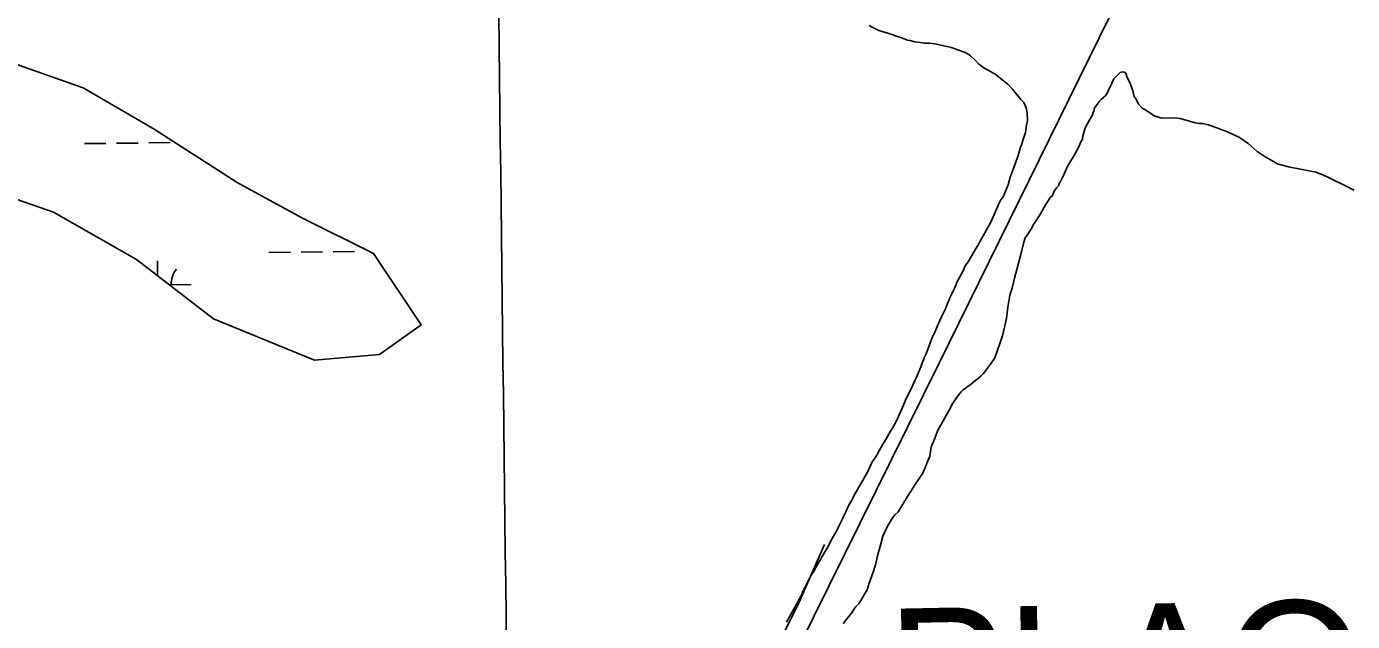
# Model space of a CAD drawing. Extents: x 3683402 to 3721514, y 487807 to 513565.
# Drawn here: x 3713333 to 3715316, y 494893 to 495783 of the extents above; entities that cross this region are included whole.
import ezdxf

# ---------------------------------------------------------------- set-up
doc = ezdxf.new("R2010")
doc.units = 0
for name, color, linetype in [('V-GRID-MAJR', 7, 'Continuous'), ('V-ROAD-CNTR', 7, 'Continuous'), ('V-SITE-VEGE', 7, 'Continuous'), ('V-TOPO-GNAM-IDEN', 7, 'Continuous'), ('V-TOPO-SHOR', 7, 'Continuous'), ('V-WETL-SWMP', 7, 'Continuous')]:
    doc.layers.add(name, color=color, linetype=linetype)

msp = doc.modelspace()

# ---------------------------------------------------------------- linework, layer by layer
at = {"layer": 'V-GRID-MAJR'}
msp.add_spline([(3714067.2, 493529.2), (3713995, 499587.8), (3713922.7, 505648.3), (3713850.4, 511708.8), (3713850.4, 511710.7)], degree=3, dxfattribs=at)
at = {"layer": 'V-ROAD-CNTR'}
msp.add_lwpolyline([(3715943.4, 497816.4), (3715941.3, 497810.6), (3715746, 497415.8), (3715522.6, 496961.3), (3715310.4, 496530.2), (3714982, 495857.9), (3714698, 495279.3), (3714345.3, 494566.8), (3714009.1, 493876.8), (3713946.1, 493755.3), (3713822.7, 493529.7)], dxfattribs=at)
at = {"layer": 'V-SITE-VEGE'}
for p, q in [((3714593.3, 495784.9), (3714597.8, 495782)), ((3714597.8, 495782), (3714607.4, 495777.3)), ((3714607.4, 495777.3), (3714612.5, 495775.5)), ((3714612.5, 495775.5), (3714621, 495773)), ((3714621, 495773), (3714636.9, 495767.7)), ((3714636.9, 495767.7), (3714643.2, 495765.8)), ((3714643.2, 495765.8), (3714650.5, 495762.9)), ((3714650.5, 495762.9), (3714654.5, 495762.2)), ((3714654.5, 495762.2), (3714660.8, 495760.4)), ((3714660.8, 495760.4), (3714669.3, 495759.1)), ((3714669.3, 495759.1), (3714676.1, 495758.5)), ((3714676.1, 495758.5), (3714683, 495758.4)), ((3714683, 495758.4), (3714691.5, 495757.1)), ((3714691.5, 495757.1), (3714712, 495752.8)), ((3714712, 495752.8), (3714715.9, 495751.6)), ((3714715.9, 495751.6), (3714718.8, 495750.9)), ((3714718.8, 495750.9), (3714736.9, 495744.4)), ((3714736.9, 495744.4), (3714742, 495741.4)), ((3714742, 495741.4), (3714744.3, 495739.7)), ((3714744.3, 495739.7), (3714751.6, 495732.7)), ((3714751.6, 495732.7), (3714757.2, 495726.9)), ((3714757.2, 495726.9), (3714766.2, 495720.5)), ((3714766.2, 495720.5), (3714771.3, 495718.1)), ((3714771.3, 495718.1), (3714781.5, 495711.7)), ((3714959, 495704.8), (3714968.5, 495714.3)), ((3714968.5, 495714.3), (3714972.7, 495715.4)), ((3714972.7, 495715.4), (3714975.8, 495714.4)), ((3714975.8, 495714.4), (3714978, 495711.2)), ((3714781.5, 495711.7), (3714793.9, 495701.8)), ((3714793.9, 495701.8), (3714800.6, 495697.1)), ((3714800.6, 495697.1), (3714807.4, 495689.6)), ((3714951.7, 495688.9), (3714955.9, 495698.5)), ((3714955.9, 495698.5), (3714959, 495704.8)), ((3714978, 495711.2), (3714978, 495709.1)), ((3714978, 495709.1), (3714983.3, 495698.6)), ((3714983.3, 495698.6), (3714987.6, 495687)), ((3714807.4, 495689.6), (3714820.2, 495674)), ((3714940.2, 495674.1), (3714947.6, 495680.5)), ((3714947.6, 495680.5), (3714951.7, 495688.9)), ((3714987.6, 495687), (3714989.7, 495678.6)), ((3714989.7, 495678.6), (3714992.9, 495673.4)), ((3714820.2, 495674), (3714824.7, 495669.4)), ((3714824.7, 495669.4), (3714828, 495661.3)), ((3714828, 495661.3), (3714829.6, 495654.5)), ((3714829.6, 495654.5), (3714830, 495641.9)), ((3714927.7, 495654), (3714929.8, 495657.2)), ((3714929.7, 495660.4), (3714932.9, 495664.6)), ((3714929.8, 495657.2), (3714929.7, 495660.4)), ((3714932.9, 495664.6), (3714937.1, 495670.9)), ((3714937.1, 495670.9), (3714940.2, 495674.1)), ((3714992.9, 495673.4), (3714996.1, 495667.1)), ((3714996.1, 495667.1), (3715001.4, 495660.8)), ((3715001.4, 495660.8), (3715004.6, 495659.7)), ((3715004.6, 495659.7), (3715014.1, 495653.4)), ((3714828.7, 495636.2), (3714826.9, 495624.8)), ((3714830, 495641.9), (3714828.7, 495636.2)), ((3714916.2, 495631.8), (3714919.3, 495637.1)), ((3714919.3, 495637.1), (3714927.7, 495651.9)), ((3714927.7, 495651.9), (3714927.7, 495654)), ((3715014.1, 495653.4), (3715019.4, 495649.3)), ((3715019.4, 495649.3), (3715031, 495646.2)), ((3715031, 495646.2), (3715049, 495646.3)), ((3715049, 495646.3), (3715058.5, 495645.3)), ((3715058.5, 495645.3), (3715080.6, 495639.1)), ((3715080.6, 495639.1), (3715087, 495638)), ((3715087, 495638), (3715091.2, 495638.1)), ((3715091.2, 495638.1), (3715100.7, 495636)), ((3715100.7, 495636), (3715115.5, 495630.8)), ((3714825.6, 495620.3), (3714822.6, 495611.2)), ((3714826.9, 495624.8), (3714825.6, 495620.3)), ((3714912.1, 495617), (3714916.2, 495631.8)), ((3714912.1, 495613.9), (3714912.1, 495617)), ((3715115.5, 495630.8), (3715129.2, 495625.6)), ((3715129.2, 495625.6), (3715147.2, 495617.3)), ((3715147.2, 495617.3), (3715159.9, 495607.9)), ((3714819.7, 495602.7), (3714816, 495590.2)), ((3714820.8, 495606.1), (3714819.7, 495602.7)), ((3714822.6, 495611.2), (3714820.8, 495606.1)), ((3714897.5, 495586.4), (3714905.8, 495601.2)), ((3714905.8, 495601.2), (3714910, 495611.8)), ((3714910, 495611.8), (3714912.1, 495613.9)), ((3715159.9, 495607.9), (3715173.6, 495596.3)), ((3715173.6, 495596.3), (3715185.3, 495588)), ((3714813.6, 495583.4), (3714809.5, 495572.1)), ((3714816, 495590.2), (3714813.6, 495583.4)), ((3714888.1, 495570.5), (3714891.2, 495576.9)), ((3714891.2, 495576.9), (3714897.5, 495586.4)), ((3715185.3, 495588), (3715199, 495580.7)), ((3715199, 495580.7), (3715203.3, 495577.5)), ((3715203.3, 495577.5), (3715220.1, 495573.4)), ((3714803.5, 495556.2), (3714802.9, 495553.9)), ((3714809.5, 495572.1), (3714803.5, 495556.2)), ((3714879.7, 495552.5), (3714883.9, 495560)), ((3714883.9, 495560), (3714888.1, 495570.5)), ((3715220.1, 495573.4), (3715261.3, 495565.2)), ((3715261.3, 495565.2), (3715274, 495560)), ((3715274, 495560), (3715318.4, 495538.1)), ((3714801.1, 495546.5), (3714793.4, 495528.4)), ((3714802.9, 495553.9), (3714801.1, 495546.5)), ((3714867.2, 495530.3), (3714869.3, 495535.6)), ((3714869.3, 495535.6), (3714873.5, 495542)), ((3714873.5, 495542), (3714876.6, 495545.2)), ((3714876.6, 495547.3), (3714879.7, 495552.5)), ((3714876.6, 495545.2), (3714876.6, 495547.3)), ((3714789.3, 495522.2), (3714774.5, 495489.4)), ((3714793.4, 495528.4), (3714789.3, 495522.2)), ((3714849.4, 495502.8), (3714856.7, 495516.6)), ((3714856.7, 495516.6), (3714862, 495524)), ((3714862, 495524), (3714864.1, 495527.2)), ((3714864.1, 495527.2), (3714867.2, 495530.3)), ((3714839, 495487), (3714849.4, 495502.8)), ((3714770.9, 495482.6), (3714761, 495465.6)), ((3714774.5, 495489.4), (3714770.9, 495482.6)), ((3714829.6, 495471.1), (3714834.8, 495479.6)), ((3714834.8, 495479.6), (3714839, 495487)), ((3714761, 495465.6), (3714755.7, 495455.4)), ((3714821.3, 495447.9), (3714824.4, 495460.5)), ((3714824.4, 495460.5), (3714826.4, 495466.9)), ((3714826.4, 495466.9), (3714829.6, 495471.1)), ((3714752.2, 495449.8), (3714741, 495431.1)), ((3714755.7, 495455.4), (3714752.2, 495449.8)), ((3714814.1, 495419.4), (3714821.3, 495447.9)), ((3714734, 495417.6), (3714724, 495399.5)), ((3714736.9, 495424.9), (3714734, 495417.6)), ((3714741, 495431.1), (3714736.9, 495424.9)), ((3714811, 495408.8), (3714814.1, 495419.4)), ((3714723.4, 495397.2), (3714721, 495391.5)), ((3714724, 495399.5), (3714723.4, 495397.2)), ((3714806.8, 495391.9), (3714811, 495408.8)), ((3714713.9, 495377.4), (3714712.1, 495373.4)), ((3714717.5, 495384.2), (3714713.9, 495377.4)), ((3714721, 495391.5), (3714717.5, 495384.2)), ((3714800.7, 495363.4), (3714803.7, 495381.3)), ((3714803.7, 495381.3), (3714806.8, 495391.9)), ((3714708, 495361.5), (3714702.1, 495349.6)), ((3714710.4, 495368.9), (3714708, 495361.5)), ((3714712.1, 495373.4), (3714710.4, 495368.9)), ((3714798.6, 495346.5), (3714800.7, 495363.4)), ((3714696.8, 495338.9), (3714689.7, 495322.4)), ((3714699.1, 495343.4), (3714696.8, 495338.9)), ((3714702.1, 495349.6), (3714699.1, 495343.4)), ((3714792.5, 495320.1), (3714798.6, 495346.5)), ((3714688.5, 495320.2), (3714678.4, 495293.5)), ((3714689.7, 495322.4), (3714688.5, 495320.2)), ((3714781.1, 495287.4), (3714792.5, 495320.1)), ((3714671.8, 495278.2), (3714671.2, 495274.8)), ((3714673, 495281.1), (3714671.8, 495278.2)), ((3714674.2, 495284.5), (3714673, 495281.1)), ((3714675.4, 495287.3), (3714674.2, 495284.5)), ((3714678.4, 495293.5), (3714675.4, 495287.3)), ((3714764.3, 495264.1), (3714774.8, 495277.9)), ((3714774.8, 495277.9), (3714781.1, 495287.4)), ((3714664.1, 495258.4), (3714661.7, 495253.3)), ((3714668.3, 495269.2), (3714664.1, 495258.4)), ((3714671.2, 495274.8), (3714668.3, 495269.2)), ((3714744.4, 495247.1), (3714760.1, 495259.9)), ((3714760.1, 495259.9), (3714764.3, 495264.1)), ((3714658.8, 495247.6), (3714647.6, 495223.9)), ((3714661.7, 495253.3), (3714658.8, 495247.6)), ((3714730.7, 495236.5), (3714733.9, 495239.7)), ((3714733.9, 495239.7), (3714744.4, 495247.1)), ((3714647.6, 495223.9), (3714644, 495215.4)), ((3714713, 495209), (3714718.2, 495219.6)), ((3714718.2, 495219.6), (3714726.5, 495231.2)), ((3714726.5, 495231.2), (3714730.7, 495236.5)), ((3714644, 495215.4), (3714634, 495193.3)), ((3714701.5, 495188.9), (3714713, 495209)), ((3714628.7, 495183.1), (3714625.1, 495177.5)), ((3714634, 495193.3), (3714628.7, 495183.1)), ((3714691.1, 495165.7), (3714696.3, 495180.4)), ((3714696.3, 495180.4), (3714701.5, 495188.9)), ((3714618.1, 495165), (3714613.4, 495158.2)), ((3714625.1, 495177.5), (3714618.1, 495165)), ((3714685.9, 495154), (3714691.1, 495165.7)), ((3714605.2, 495143), (3714600.5, 495135.6)), ((3714613.4, 495158.2), (3714605.2, 495143)), ((3714673.4, 495114.9), (3714683.8, 495140.3)), ((3714683.8, 495140.3), (3714685.9, 495154)), ((3714597, 495130.6), (3714590.5, 495116.4)), ((3714600.5, 495135.6), (3714597, 495130.6)), ((3714590.5, 495116.4), (3714570.5, 495080.8)), ((3714661.9, 495098), (3714669.2, 495108.6)), ((3714669.2, 495108.6), (3714673.4, 495114.9)), ((3714570.5, 495080.8), (3714568.8, 495077.4)), ((3714636.8, 495056.8), (3714650.4, 495080)), ((3714650.4, 495080), (3714661.9, 495098)), ((3714561.1, 495063.8), (3714558.8, 495058.2)), ((3714564.7, 495070.6), (3714561.1, 495063.8)), ((3714567, 495073.4), (3714564.7, 495070.6)), ((3714568.8, 495077.4), (3714567, 495073.4)), ((3714550.5, 495040.6), (3714548.2, 495036.7)), ((3714554, 495047.4), (3714550.5, 495040.6)), ((3714556.4, 495053.1), (3714554, 495047.4)), ((3714558.8, 495058.2), (3714556.4, 495053.1)), ((3714620.1, 495034.5), (3714627.4, 495047.2)), ((3714627.4, 495047.2), (3714631.6, 495052.5)), ((3714631.6, 495052.5), (3714636.8, 495056.8)), ((3714545.8, 495031), (3714535.8, 495013.5)), ((3714548.2, 495036.7), (3714545.8, 495031)), ((3714610.7, 495009.2), (3714613.8, 495020.8)), ((3714613.8, 495020.8), (3714620.1, 495034.5)), ((3714531.7, 495005), (3714527.6, 494997.6)), ((3714535.8, 495013.5), (3714531.7, 495005)), ((3714605.6, 494991.2), (3714610.7, 495009.2)), ((3714527.6, 494997.6), (3714516.4, 494979)), ((3714602.5, 494977.5), (3714605.6, 494991.2)), ((3714506.5, 494962), (3714494.1, 494937.7)), ((3714510.6, 494968.2), (3714506.5, 494962)), ((3714516.4, 494979), (3714510.6, 494968.2)), ((3714593.2, 494950), (3714599.4, 494966.9)), ((3714599.4, 494966.9), (3714602.5, 494977.5)), ((3714590, 494940.5), (3714593.2, 494950)), ((3714492.3, 494933.2), (3714476.4, 494904.3)), ((3714494.1, 494937.7), (3714492.3, 494933.2)), ((3714577.5, 494919.4), (3714590, 494940.5)), ((3714476.4, 494904.3), (3714474.1, 494899.8)), ((3714554.5, 494889.7), (3714567, 494905.6)), ((3714567, 494905.6), (3714573.3, 494915.1)), ((3714573.3, 494915.1), (3714577.5, 494919.4)), ((3714474.1, 494899.8), (3714469.4, 494891.9))]:
    msp.add_line(p, q, dxfattribs=at)
at = {"layer": 'V-TOPO-SHOR'}
msp.add_lwpolyline([(3714066.4, 494071.9), (3714220, 494381.3), (3714487.9, 494920.7), (3714526.5, 495008.1)], dxfattribs=at)
at = {"layer": 'V-WETL-SWMP'}
for p, q in [((3713419.8, 495607.9), (3713451.8, 495608.2)), ((3713467.8, 495608.4), (3713499.8, 495608.8)), ((3713515.8, 495609), (3713547.8, 495609.4)), ((3713695.6, 495444.9), (3713727.6, 495445.3)), ((3713743.6, 495445.5), (3713775.6, 495445.8)), ((3713791.6, 495446), (3713823.6, 495446.4)), ((3713529, 495410.3), (3713528.7, 495432.5)), ((3713546.6, 495396.7), (3713579.1, 495397.1))]:
    msp.add_line(p, q, dxfattribs=at)
msp.add_lwpolyline([(3713240.5, 495753.6), (3713417.8, 495691.5), (3713524.1, 495629.5), (3713648.2, 495549.7), (3713745.7, 495496.5), (3713852.1, 495443.3), (3713923, 495336.9), (3713861, 495292.6), (3713763.5, 495283.8), (3713612.8, 495345.8), (3713497.5, 495434.4), (3713373.5, 495505.4), (3713169.6, 495576.3)], dxfattribs=at)
msp.add_arc((3713584.4, 495397.6), 35.2, 139.8942, 181.4378, dxfattribs=at)

# ---------------------------------------------------------------- texts
at = {"layer": 'V-TOPO-GNAM-IDEN'}
msp.add_text('PLAQUEMINES', height=200, rotation=1.1486, dxfattribs=at).set_placement((3714622.8, 494711.8))

doc.saveas('drawing.dxf')
